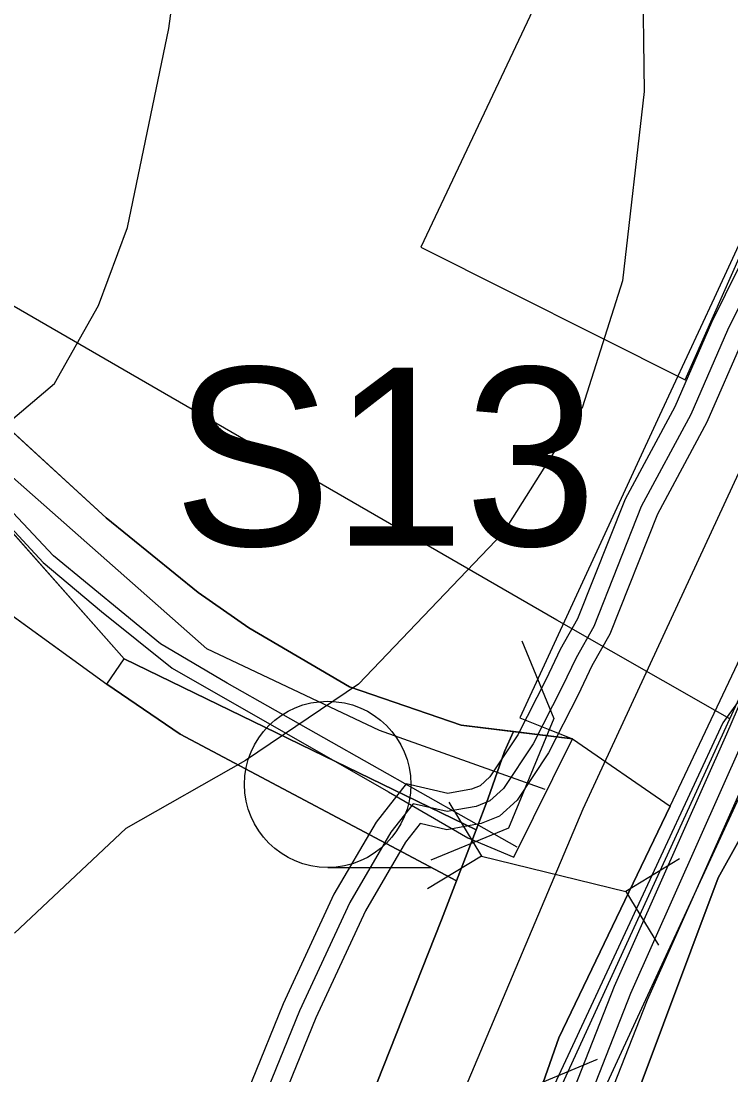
# Model space of a CAD drawing. Extents: x -1900516 to -575031, y -3809306 to -1157387.
# Drawn here: x -578473.4 to -578413.6, y -1159425.5 to -1159336.8 of the extents above; entities that cross this region are included whole.
import ezdxf

# ---------------------------------------------------------------- set-up
doc = ezdxf.new("R2010")
doc.units = 0
for name, color, linetype in [('01_DOPRAVA', 7, 'Continuous'), ('01_OBVOD NEŘEŠENÉ', 7, 'Continuous'), ('01_OBVOD PÚ', 7, 'Continuous'), ('01_PARCELY_NÁVRH_PC', 7, 'Continuous'), ('01_PRVKY PRŮZKUMU', 7, 'Continuous'), ('01_VRSTEVNICE', 7, 'Continuous'), ('01_ZASTAV_PLOCHY', 7, 'Continuous'), ('02_KULTURY STAV', 7, 'Continuous'), ('03_PC_NÁVRH', 7, 'Continuous'), ('03_PC_OBJEKTY_NÁVRH', 7, 'Continuous'), ('03_PC_OBJEKTY_STAV', 7, 'Continuous'), ('04_ZPF_OP_ORGAN', 7, 'Continuous'), ('06_REVITALIZACE', 7, 'Continuous'), ('07_ELEKTRO', 7, 'Continuous'), ('07_OCH_P A POPISY TI', 7, 'Continuous'), ('07_SDĚLOVACÍ', 7, 'Continuous')]:
    doc.layers.add(name, color=color, linetype=linetype)

msp = doc.modelspace()

# ---------------------------------------------------------------- linework, layer by layer
at = {"layer": '01_DOPRAVA'}
msp.add_lwpolyline([(-578381.63, -1159928.585), (-578401.46, -1159875.03), (-578420.6, -1159815.06), (-578428.5, -1159789.11), (-578437.42, -1159756.848), (-578448.07, -1159714.94), (-578458.79, -1159664.27), (-578464.94, -1159637), (-578470.85, -1159592.5), (-578471.3, -1159571.51), (-578470.01, -1159551.67), (-578465.46, -1159519.773), (-578457.24, -1159486.3), (-578448.71, -1159456.76), (-578426.05, -1159403.102), (-578396.47, -1159339.24)], dxfattribs=at)
at = {"layer": '01_OBVOD NEŘEŠENÉ'}
for p, q in [((-578408.7, -1159346.36), (-578415.03, -1159360.1)), ((-578408.7, -1159346.36), (-578415.03, -1159360.1)), ((-578415.03, -1159360.1), (-578419.64, -1159369.99)), ((-578415.03, -1159360.1), (-578419.64, -1159369.99)), ((-578466.2, -1159378.61), (-578477.28, -1159368.45)), ((-578466.2, -1159378.61), (-578477.28, -1159368.45)), ((-578477.28, -1159368.45), (-578466.2, -1159378.61)), ((-578419.64, -1159369.99), (-578431.39, -1159395.46)), ((-578419.64, -1159369.99), (-578431.39, -1159395.46)), ((-578458.45, -1159384.89), (-578466.2, -1159378.61)), ((-578458.45, -1159384.89), (-578466.2, -1159378.61)), ((-578466.2, -1159378.61), (-578458.45, -1159384.89)), ((-578454.21, -1159387.88), (-578458.45, -1159384.89)), ((-578454.21, -1159387.88), (-578458.45, -1159384.89)), ((-578458.45, -1159384.89), (-578454.21, -1159387.88)), ((-578445.73, -1159392.83), (-578454.21, -1159387.88)), ((-578445.73, -1159392.83), (-578454.21, -1159387.88)), ((-578454.21, -1159387.88), (-578445.73, -1159392.83)), ((-578436.33, -1159396.06), (-578445.73, -1159392.83)), ((-578436.33, -1159396.06), (-578445.73, -1159392.83)), ((-578445.73, -1159392.83), (-578436.33, -1159396.06)), ((-578431.39, -1159395.46), (-578429.01, -1159396.41)), ((-578431.39, -1159395.46), (-578429.01, -1159396.41)), ((-578426.96, -1159397.22), (-578436.33, -1159396.06)), ((-578426.96, -1159397.22), (-578436.33, -1159396.06)), ((-578436.33, -1159396.06), (-578426.96, -1159397.22)), ((-578429.01, -1159396.41), (-578426.96, -1159397.22)), ((-578429.01, -1159396.41), (-578426.96, -1159397.22))]:
    msp.add_line(p, q, dxfattribs=at)
at = {"layer": '01_OBVOD PÚ'}
msp.add_lwpolyline([(-578477.28, -1159368.45), (-578466.2, -1159378.61), (-578458.45, -1159384.89), (-578454.21, -1159387.88), (-578445.73, -1159392.83), (-578436.33, -1159396.06), (-578426.96, -1159397.22), (-578418.74, -1159402.89), (-578412.56, -1159389.83), (-578404.13, -1159372.03), (-578399.44, -1159365.54), (-578388.46, -1159366.45), (-578386.46, -1159366.55), (-578330.24, -1159369.43), (-578319.75, -1159369.8), (-578291.88, -1159371.23), (-578260.93, -1159372.92)], dxfattribs=at)
at = {"layer": '01_PARCELY_NÁVRH_PC'}
msp.add_lwpolyline([(-578502.41, -1159348.96), (-578471.52, -1159382.37), (-578466.59, -1159386.49), (-578460.64, -1159391.26), (-578442.45, -1159401.69), (-578435.75, -1159405.55), (-578431.9, -1159407.19), (-578426.96, -1159397.22), (-578436.33, -1159396.06), (-578445.73, -1159392.83), (-578454.21, -1159387.88), (-578458.45, -1159384.89), (-578466.2, -1159378.61), (-578477.28, -1159368.45)], dxfattribs=at)
at = {"layer": '01_PRVKY PRŮZKUMU'}
for p, q in [((-578408.23, -1159387.36), (-578414.29, -1159395.88)), ((-578414.29, -1159395.88), (-578422.14, -1159412.72)), ((-578414.7, -1159408.92), (-578408.48, -1159397.74)), ((-578419.3, -1159421.22), (-578414.7, -1159408.92))]:
    msp.add_line(p, q, dxfattribs=at)
for points in [[(-578422.14, -1159412.72), (-578429.09, -1159427.64), (-578426.25, -1159428.05)], [(-578426.25, -1159428.05), (-578422.16, -1159428.88), (-578419.3, -1159421.22)]]:
    msp.add_lwpolyline(points, dxfattribs=at)
at = {"layer": '01_VRSTEVNICE'}
for points in [[(-578479.655, -1159374.985), (-578470.566, -1159367.295), (-578466.853, -1159360.724), (-578464.415, -1159354.152), (-578460.919, -1159337.373), (-578455.047, -1159294.029), (-578453.089, -1159284.241), (-578449.314, -1159270.539), (-578444.42, -1159256.837), (-578432.675, -1159235.024), (-578428.621, -1159225.237), (-578427.782, -1159219.924), (-578428.9, -1159213.212), (-578431.417, -1159206.501), (-578435.751, -1159200.628), (-578440.505, -1159196.574), (-578447.217, -1159192.798), (-578458.962, -1159188.883), (-578472.385, -1159185.528), (-578482.452, -1159182.032)], [(-578421.07, -1159332.06), (-578420.93, -1159342.687), (-578422.748, -1159358.626), (-578426.104, -1159369.253), (-578432.815, -1159379.879), (-578444.979, -1159392.602), (-578454.488, -1159399.034), (-578464.555, -1159404.767), (-578473.923, -1159413.575)]]:
    msp.add_lwpolyline(points, dxfattribs=at)
at = {"layer": '01_ZASTAV_PLOCHY'}
msp.add_lwpolyline([(-578397.1, -1159320.9), (-578418.94, -1159311.74), (-578439.73, -1159355.79), (-578417.48, -1159366.98)], close=True, dxfattribs=at)
at = {"layer": '02_KULTURY STAV'}
for p, q in [((-578464.68, -1159390.47), (-578510.51, -1159338.72)), ((-578483.86, -1159379.79), (-578466.15, -1159392.62)), ((-578466.15, -1159392.62), (-578464.68, -1159390.47))]:
    msp.add_line(p, q, dxfattribs=at)
for points in [[(-578396.46, -1159320), (-578405.9, -1159340.63), (-578406.63, -1159341.94), (-578408.7, -1159346.36), (-578415.03, -1159360.1), (-578419.64, -1159369.99), (-578431.39, -1159395.46), (-578429.01, -1159396.41), (-578426.96, -1159397.22), (-578431.91, -1159396.61), (-578436.33, -1159396.06), (-578445.73, -1159392.83), (-578454.21, -1159387.88), (-578458.45, -1159384.89), (-578466.2, -1159378.61), (-578477.28, -1159368.45)], [(-578477.28, -1159368.45), (-578466.2, -1159378.61), (-578458.45, -1159384.89), (-578454.21, -1159387.88), (-578445.73, -1159392.83), (-578436.33, -1159396.06), (-578431.91, -1159396.61), (-578432.67, -1159398.28), (-578434.07, -1159402.3), (-578435.06, -1159404.87), (-578464.68, -1159390.47), (-578510.51, -1159338.72)], [(-578198.23, -1159385.37), (-578329.43, -1159376.61), (-578361.11, -1159374.97), (-578380.71, -1159374.06), (-578389.04, -1159376.04), (-578397.76, -1159380.76), (-578402.26, -1159386.57), (-578414.7, -1159408.92), (-578423.9, -1159433.52), (-578432.68, -1159435.47), (-578428.1, -1159422.39), (-578418.74, -1159402.89), (-578412.56, -1159389.83), (-578404.13, -1159372.03), (-578399.44, -1159365.54), (-578388.46, -1159366.45), (-578386.46, -1159366.55), (-578330.24, -1159369.43), (-578319.75, -1159369.8), (-578291.88, -1159371.23), (-578260.93, -1159372.92)], [(-578198.23, -1159385.37), (-578329.43, -1159376.61), (-578361.11, -1159374.97), (-578380.71, -1159374.06), (-578389.04, -1159376.04), (-578397.76, -1159380.76), (-578402.26, -1159386.57), (-578414.7, -1159408.92), (-578423.9, -1159433.52), (-578432.68, -1159435.47), (-578428.1, -1159422.39), (-578418.74, -1159402.89), (-578412.56, -1159389.83), (-578404.13, -1159372.03), (-578399.44, -1159365.54), (-578388.46, -1159366.45), (-578386.46, -1159366.55), (-578330.24, -1159369.43), (-578319.75, -1159369.8), (-578291.88, -1159371.23), (-578260.93, -1159372.92)], [(-578458.33, -1159637.64), (-578463.95, -1159591.99), (-578464.45, -1159569.06), (-578462.99, -1159545.89), (-578459.78, -1159526.86), (-578456.17, -1159511.78), (-578451.06, -1159487.72), (-578440.39, -1159456.21), (-578432.68, -1159435.47), (-578423.9, -1159433.52), (-578414.7, -1159408.92), (-578402.26, -1159386.57), (-578397.76, -1159380.76), (-578389.04, -1159376.04), (-578380.71, -1159374.06), (-578361.11, -1159374.97), (-578329.43, -1159376.61), (-578198.23, -1159385.37), (-578170.08, -1159388.04), (-578093.79, -1159393.53), (-578084.69, -1159396.84)], [(-578483.86, -1159379.79), (-578466.15, -1159392.62), (-578459.98, -1159396.83), (-578436.72, -1159409.18), (-578437.98, -1159412.45), (-578446.67, -1159434.46), (-578458.34, -1159433.09), (-578477.28, -1159426.63)], [(-578476.74, -1159524.74), (-578467.28, -1159492.85), (-578455.69, -1159455.1), (-578450.06, -1159439.73), (-578446.67, -1159434.46), (-578437.98, -1159412.45), (-578436.72, -1159409.18), (-578435.06, -1159404.87), (-578434.07, -1159402.3), (-578432.67, -1159398.28), (-578431.91, -1159396.61), (-578426.96, -1159397.22), (-578418.74, -1159402.89), (-578428.1, -1159422.39), (-578432.68, -1159435.47), (-578440.39, -1159456.21), (-578451.06, -1159487.72), (-578456.17, -1159511.78), (-578459.78, -1159526.86), (-578462.99, -1159545.89), (-578464.45, -1159569.06), (-578463.95, -1159591.99), (-578458.33, -1159637.64)], [(-578447.56, -1159408.05), (-578438.81, -1159408.05)]]:
    msp.add_lwpolyline(points, dxfattribs=at)
msp.add_lwpolyline([(-578466.15, -1159392.62), (-578464.68, -1159390.47), (-578435.06, -1159404.87), (-578436.72, -1159409.18), (-578459.98, -1159396.83)], close=True, dxfattribs=at)
msp.add_circle((-578447.56, -1159401.05), 7, dxfattribs=at)
at = {"layer": '03_PC_NÁVRH'}
msp.add_lwpolyline([(-578429.26, -1159401.48), (-578443.21, -1159396.52), (-578457.738, -1159389.63), (-578479.9, -1159370.07), (-578503.7, -1159343.34), (-578517.33, -1159327.83), (-578568.19, -1159272.25), (-578583.586, -1159250.555), (-578593.736, -1159220.875), (-578604.39, -1159189.7), (-578623.68, -1159151.44)], dxfattribs=at)
at = {"layer": '03_PC_OBJEKTY_NÁVRH'}
for points in [[(-578431.61, -1159406.35), (-578456.03, -1159392.54), (-578461.63, -1159389.22), (-578470.65, -1159381.81), (-578497.45, -1159353.22), (-578534.73, -1159312.9), (-578555.56, -1159289.43), (-578579.08, -1159262.36), (-578586.16, -1159250.77), (-578592.37, -1159236.11), (-578598.99, -1159213.95)], [(-578431.229, -1159388.968), (-578428.519, -1159395.5), (-578432.341, -1159404.74), (-578438.872, -1159407.45)], [(-578432.481, -1159442.682), (-578435.191, -1159436.15), (-578431.369, -1159426.91), (-578424.838, -1159424.2)]]:
    msp.add_lwpolyline(points, dxfattribs=at)
at = {"layer": '03_PC_OBJEKTY_STAV'}
for points in [[(-578437.363, -1159402.56), (-578434.613, -1159407.095), (-578439.147, -1159409.845)], [(-578434.613, -1159407.095), (-578422.472, -1159410.07)], [(-578417.937, -1159407.32), (-578422.472, -1159410.07), (-578419.722, -1159414.604)]]:
    msp.add_lwpolyline(points, dxfattribs=at)
at = {"layer": '04_ZPF_OP_ORGAN'}
msp.add_lwpolyline([(-578085.88, -1159397.54), (-578096.34, -1159394.57), (-578198.23, -1159385.37), (-578241.17, -1159384.64), (-578264.62, -1159382.96), (-578329.43, -1159376.61), (-578380.01, -1159374.81), (-578388.35, -1159376.69), (-578397.24, -1159381.24), (-578402.26, -1159386.57), (-578414.7, -1159408.92), (-578423.9, -1159433.52), (-578425.547, -1159435.66), (-578432.824, -1159435.855), (-578436.535, -1159445.84), (-578440.39, -1159456.21), (-578451.06, -1159487.72), (-578459.78, -1159526.86), (-578462.99, -1159545.89), (-578464.45, -1159569.06), (-578463.95, -1159591.99), (-578461.14, -1159614.815)], dxfattribs=at)
msp.add_lwpolyline([(-578085.88, -1159397.54), (-578096.34, -1159394.57), (-578198.23, -1159385.37), (-578241.17, -1159384.64), (-578264.62, -1159382.96), (-578329.43, -1159376.61), (-578380.01, -1159374.81), (-578388.35, -1159376.69), (-578397.24, -1159381.24), (-578402.26, -1159386.57), (-578414.7, -1159408.92), (-578423.9, -1159433.52), (-578425.547, -1159435.66), (-578432.824, -1159435.855), (-578436.535, -1159445.84), (-578440.39, -1159456.21), (-578451.06, -1159487.72), (-578459.78, -1159526.86), (-578462.99, -1159545.89), (-578464.45, -1159569.06), (-578463.95, -1159591.99), (-578461.14, -1159614.815)], dxfattribs=at)
at = {"layer": '06_REVITALIZACE'}
msp.add_lwpolyline([(-578425.9, -1159430.23), (-578408.49, -1159392.56), (-578395.36, -1159375.26), (-578381.6, -1159370.94), (-578084.38, -1159393.47), (-578068.66, -1159415.82), (-578043.81, -1159492.79)], dxfattribs=at)
at = {"layer": '07_ELEKTRO'}
for points in [[(-578413.71, -1159395.54), (-578389.606, -1159343.038), (-578372.913, -1159308.325)], [(-578413.71, -1159395.54), (-578414.735, -1159394.954), (-578428.28, -1159387.22), (-578460.755, -1159368.435), (-578493.23, -1159349.65)], [(-578413.71, -1159395.54), (-578414.735, -1159394.954), (-578428.28, -1159387.22), (-578460.755, -1159368.435), (-578493.23, -1159349.65)], [(-578448.579, -1159699.395), (-578458.865, -1159640.284), (-578469.151, -1159581.172), (-578459.399, -1159516.908), (-578440.798, -1159454.626), (-578413.71, -1159395.54)]]:
    msp.add_lwpolyline(points, dxfattribs=at)
at = {"layer": '07_OCH_P A POPISY TI'}
for points in [[(-578367.69, -1159996.882), (-578414.326, -1159865.998), (-578437.491, -1159790.839), (-578450.395, -1159737.426), (-578467.327, -1159663.937), (-578449.263, -1159659.767), (-578458.995, -1159611.372), (-578459.825, -1159581.788), (-578454.272, -1159531.804), (-578447.611, -1159500.153), (-578436.503, -1159459.59), (-578420.654, -1159419.215), (-578411.206, -1159397.993), (-578399.152, -1159370.047), (-578388.723, -1159374.42), (-578381.249, -1159359.413), (-578358.956, -1159279.729), (-578358.826, -1159278.829), (-578355.413, -1159250.744), (-578360.528, -1159217.283), (-578361.434, -1159211.353), (-578361.804, -1159208.929), (-578366.184, -1159208.353)], [(-578370.516, -1159997.888), (-578417.174, -1159866.944), (-578440.385, -1159791.633), (-578453.315, -1159738.116), (-578470.923, -1159661.689), (-578452.779, -1159657.499), (-578461.987, -1159611.712), (-578462.829, -1159581.664), (-578457.238, -1159531.328), (-578450.529, -1159499.447), (-578439.355, -1159458.644), (-578423.422, -1159418.057), (-578413.954, -1159396.789), (-578400.73, -1159366.131), (-578390.155, -1159370.566), (-578384.061, -1159358.331), (-578361.898, -1159279.107), (-578361.8, -1159278.433), (-578358.441, -1159250.79), (-578363.494, -1159217.737), (-578364.4, -1159211.805), (-578364.43, -1159211.609), (-578366.576, -1159211.327)], [(-578398.309, -1159327.886), (-578405.754, -1159344.588), (-578410.659, -1159352.823), (-578415.261, -1159362.148), (-578418.351, -1159369.245), (-578422.522, -1159377.016), (-578426.527, -1159387.104), (-578427.983, -1159389.7), (-578429.166, -1159392.187), (-578431.557, -1159396.881), (-578433.916, -1159400.415), (-578434.734, -1159401.162), (-578435.468, -1159401.46), (-578437.454, -1159401.81), (-578440.963, -1159401.018), (-578443.493, -1159404.235), (-578447.031, -1159410.306), (-578451.306, -1159419.532), (-578456.643, -1159432.67)], [(-578395.571, -1159329.114), (-578403.086, -1159345.972), (-578408.021, -1159354.257), (-578412.539, -1159363.412), (-578415.649, -1159370.555), (-578419.798, -1159378.284), (-578423.813, -1159388.396), (-578425.317, -1159391.08), (-578426.474, -1159393.513), (-578428.963, -1159398.399), (-578431.624, -1159402.385), (-578433.106, -1159403.738), (-578434.632, -1159404.36), (-578437.526, -1159404.87), (-578439.777, -1159404.362), (-578441.007, -1159405.925), (-578444.369, -1159411.694), (-578448.554, -1159420.728), (-578453.877, -1159433.83)]]:
    msp.add_lwpolyline(points, dxfattribs=at)
at = {"layer": '07_SDĚLOVACÍ'}
for points in [[(-578369.103, -1159997.385), (-578415.75, -1159866.471), (-578438.938, -1159791.236), (-578451.855, -1159737.771), (-578469.125, -1159662.813), (-578451.021, -1159658.633), (-578460.491, -1159611.542), (-578461.327, -1159581.726), (-578455.755, -1159531.566), (-578449.07, -1159499.8), (-578437.929, -1159459.117), (-578422.038, -1159418.636), (-578412.58, -1159397.391), (-578399.941, -1159368.089), (-578389.439, -1159372.493), (-578382.655, -1159358.872), (-578360.427, -1159279.418), (-578360.313, -1159278.631), (-578356.927, -1159250.767), (-578362.011, -1159217.51), (-578362.917, -1159211.579), (-578363.117, -1159210.269), (-578366.38, -1159209.84)], [(-578396.94, -1159328.5), (-578404.42, -1159345.28), (-578409.34, -1159353.54), (-578413.9, -1159362.78), (-578417, -1159369.9), (-578421.16, -1159377.65), (-578425.17, -1159387.75), (-578426.65, -1159390.39), (-578427.82, -1159392.85), (-578430.26, -1159397.64), (-578432.77, -1159401.4), (-578433.92, -1159402.45), (-578435.05, -1159402.91), (-578437.49, -1159403.34), (-578440.37, -1159402.69), (-578442.25, -1159405.08), (-578445.7, -1159411), (-578449.93, -1159420.13), (-578455.26, -1159433.25)]]:
    msp.add_lwpolyline(points, dxfattribs=at)

# ---------------------------------------------------------------- texts
at = {"layer": '03_PC_OBJEKTY_NÁVRH'}
msp.add_text('S13', height=15, dxfattribs=at).set_placement((-578460.58, -1159380.94))

doc.saveas('drawing.dxf')
